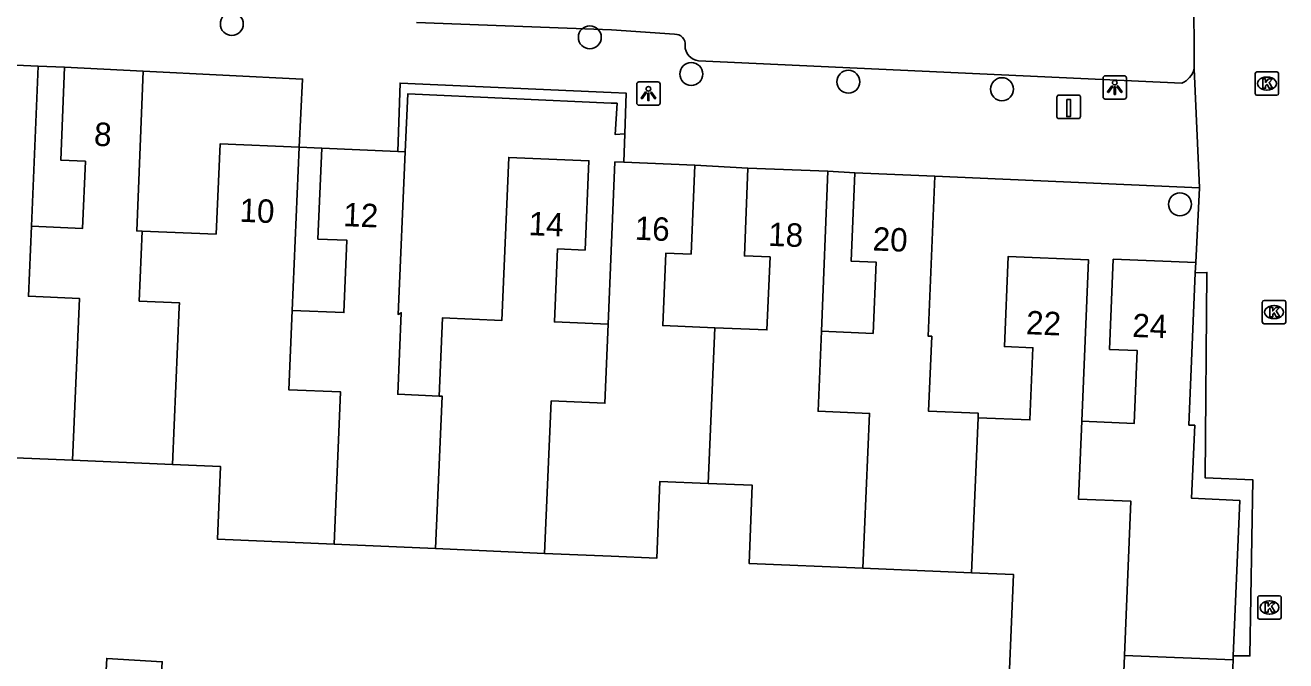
# Model space of a CAD drawing. Extents: x 162990 to 165007, y 383433 to 384336.
# Drawn here: x 164475 to 164528.8, y 383704.4 to 383731.5 of the extents above; entities that cross this region are included whole.
import ezdxf

# ---------------------------------------------------------------- set-up
doc = ezdxf.new("R2010")
doc.units = 0
for name, color, linetype in [('IMGEO_Boom', 7, 'Continuous'), ('IMGEO_Kolk', 7, 'Continuous'), ('IMGEO_Laadpaal', 7, 'Continuous'), ('IMGEO_Lichtpunt', 7, 'Continuous'), ('IMGEO_Muur', 7, 'Continuous'), ('IMGEO_Pand', 7, 'Continuous'), ('IMGEO_Pand_nummerreeks', 7, 'Continuous'), ('IMGEO_Voetpad_open', 7, 'Continuous')]:
    doc.layers.add(name, color=color, linetype=linetype)

msp = doc.modelspace()

# ---------------------------------------------------------------- linework, layer by layer
at = {"layer": 'IMGEO_Boom'}
for centre in [(164483.808, 383731.53), (164499.086, 383730.963), (164503.415, 383729.396), (164510.121, 383729.065), (164516.674, 383728.747), (164524.27, 383723.835)]:
    msp.add_circle(centre, 0.489, dxfattribs=at)
at = {"layer": 'IMGEO_Kolk'}
for p, q in [((164527.481, 383728.562), (164527.481, 383729.414)), ((164527.556, 383729.488), (164528.408, 383729.488)), ((164527.969, 383729.268), (164527.994, 383729.268)), ((164528.482, 383729.414), (164528.482, 383728.562)), ((164527.992, 383728.708), (164527.967, 383728.708)), ((164528.408, 383728.488), (164527.556, 383728.488)), ((164527.785, 383718.81), (164527.785, 383719.662)), ((164527.86, 383719.736), (164528.712, 383719.736)), ((164528.273, 383719.516), (164528.298, 383719.516)), ((164528.786, 383719.662), (164528.786, 383718.81)), ((164528.296, 383718.956), (164528.271, 383718.956)), ((164528.712, 383718.736), (164527.86, 383718.736)), ((164527.666, 383707.13), (164528.518, 383707.13)), ((164527.591, 383706.204), (164527.591, 383707.056)), ((164528.079, 383706.91), (164528.104, 383706.91)), ((164528.592, 383707.056), (164528.592, 383706.204)), ((164528.518, 383706.13), (164527.666, 383706.13)), ((164528.102, 383706.35), (164528.077, 383706.35))]:
    msp.add_line(p, q, dxfattribs=at)
for points in [[(164527.481, 383728.562), (164527.481, 383729.414)], [(164527.556, 383729.488), (164528.408, 383729.488)], [(164527.802, 383729.188), (164527.925, 383729.188), (164527.925, 383729.037), (164528.055, 383729.188), (164528.219, 383729.188), (164528.073, 383729.037), (164528.226, 383728.788), (164528.074, 383728.788), (164527.989, 383728.952), (164527.925, 383728.885), (164527.925, 383728.788), (164527.802, 383728.788), (164527.802, 383729.188)], [(164528.482, 383729.414), (164528.482, 383728.562)], [(164528.408, 383728.488), (164527.556, 383728.488)], [(164527.785, 383718.81), (164527.785, 383719.662)], [(164527.86, 383719.736), (164528.712, 383719.736)], [(164528.786, 383719.662), (164528.786, 383718.81)], [(164528.106, 383719.436), (164528.229, 383719.436), (164528.229, 383719.285), (164528.359, 383719.436), (164528.523, 383719.436), (164528.377, 383719.285), (164528.53, 383719.036), (164528.378, 383719.036), (164528.293, 383719.2), (164528.229, 383719.133), (164528.229, 383719.036), (164528.106, 383719.036), (164528.106, 383719.436)], [(164528.712, 383718.736), (164527.86, 383718.736)], [(164527.666, 383707.13), (164528.518, 383707.13)], [(164527.591, 383706.204), (164527.591, 383707.056)], [(164527.912, 383706.83), (164528.035, 383706.83), (164528.035, 383706.679), (164528.165, 383706.83), (164528.329, 383706.83), (164528.183, 383706.679), (164528.336, 383706.43), (164528.184, 383706.43), (164528.099, 383706.594), (164528.035, 383706.527), (164528.035, 383706.43), (164527.912, 383706.43), (164527.912, 383706.83)], [(164528.592, 383707.056), (164528.592, 383706.204)], [(164528.518, 383706.13), (164527.666, 383706.13)]]:
    msp.add_lwpolyline(points, dxfattribs=at)
for centre, start, end in [((164527.558, 383729.412), 91.552, 178.448), ((164527.558, 383729.412), 91.552, 178.448), ((164528.406, 383729.412), 1.552, 88.448), ((164528.406, 383729.412), 1.552, 88.448), ((164527.558, 383728.564), 181.552, 268.448), ((164527.558, 383728.564), 181.552, 268.448), ((164528.406, 383728.564), 271.552, 358.448), ((164528.406, 383728.564), 271.552, 358.448), ((164527.862, 383719.66), 91.552, 178.448), ((164527.862, 383719.66), 91.552, 178.448), ((164528.71, 383719.66), 1.552, 88.448), ((164528.71, 383719.66), 1.552, 88.448), ((164527.862, 383718.812), 181.552, 268.448), ((164527.862, 383718.812), 181.552, 268.448), ((164528.71, 383718.812), 271.552, 358.448), ((164528.71, 383718.812), 271.552, 358.448), ((164527.668, 383707.054), 91.552, 178.448), ((164527.668, 383707.054), 91.552, 178.448), ((164528.516, 383707.054), 1.552, 88.448), ((164528.516, 383707.054), 1.552, 88.448), ((164527.668, 383706.206), 181.552, 268.448), ((164527.668, 383706.206), 181.552, 268.448), ((164528.516, 383706.206), 271.552, 358.448), ((164528.516, 383706.206), 271.552, 358.448)]:
    msp.add_arc(centre, 0.0765, start, end, dxfattribs=at)
for centre, major_axis, ratio, start_param, end_param in [((164527.968, 383728.988), (-0.387, 0.002), 0.722429, 4.712389, 7.853982), ((164527.993, 383728.988), (-0.39, 0.002), 0.717154, 1.570796, 4.712389), ((164528.272, 383719.236), (-0.387, 0.002), 0.722429, 4.712389, 7.853982), ((164528.297, 383719.236), (-0.39, 0.002), 0.717154, 1.570796, 4.712389), ((164528.078, 383706.63), (-0.387, 0.002), 0.722429, 4.712389, 7.853982), ((164528.103, 383706.63), (-0.39, 0.002), 0.717154, 1.570796, 4.712389)]:
    msp.add_ellipse(centre, major_axis=major_axis, ratio=ratio, start_param=start_param, end_param=end_param, dxfattribs=at)
at = {"layer": 'IMGEO_Laadpaal'}
for p, q in [((164519.021, 383728.412), (164519.021, 383727.571)), ((164519.021, 383728.412), (164519.021, 383727.571)), ((164519.937, 383728.496), (164519.096, 383728.496)), ((164519.937, 383728.496), (164519.096, 383728.496)), ((164520.021, 383727.58), (164520.021, 383728.421)), ((164520.021, 383727.58), (164520.021, 383728.421)), ((164519.105, 383727.496), (164519.946, 383727.496)), ((164519.105, 383727.496), (164519.946, 383727.496))]:
    msp.add_line(p, q, dxfattribs=at)
msp.add_lwpolyline([(164519.436, 383728.309), (164519.596, 383728.309), (164519.596, 383727.576), (164519.436, 383727.576), (164519.436, 383728.309)], dxfattribs=at)
for centre, start, end in [((164519.099, 383728.418), 92.4484, 184.2845), ((164519.099, 383728.418), 92.4484, 184.2845), ((164519.943, 383728.418), 2.4484, 94.2845), ((164519.943, 383728.418), 2.4484, 94.2845), ((164519.099, 383727.574), 182.4484, 274.2845), ((164519.099, 383727.574), 182.4484, 274.2845), ((164519.943, 383727.574), 272.4484, 4.2845), ((164519.943, 383727.574), 272.4484, 4.2845)]:
    msp.add_arc(centre, 0.0779, start, end, dxfattribs=at)
at = {"layer": 'IMGEO_Lichtpunt'}
for p, q in [((164520.99, 383729.229), (164520.99, 383728.422)), ((164520.99, 383729.229), (164520.99, 383728.422)), ((164521.892, 383729.324), (164521.084, 383729.324)), ((164521.892, 383729.324), (164521.084, 383729.324)), ((164521.986, 383728.422), (164521.986, 383729.229)), ((164521.986, 383728.422), (164521.986, 383729.229)), ((164501.088, 383728.965), (164501.088, 383728.158)), ((164501.088, 383728.965), (164501.088, 383728.158)), ((164501.99, 383729.06), (164501.182, 383729.06)), ((164501.99, 383729.06), (164501.182, 383729.06)), ((164502.084, 383728.158), (164502.084, 383728.965)), ((164502.084, 383728.158), (164502.084, 383728.965)), ((164521.084, 383728.328), (164521.892, 383728.328)), ((164521.084, 383728.328), (164521.892, 383728.328)), ((164501.182, 383728.064), (164501.99, 383728.064)), ((164501.182, 383728.064), (164501.99, 383728.064))]:
    msp.add_line(p, q, dxfattribs=at)
for points in [[(164521.364, 383728.893), (164521.403, 383728.865), (164521.215, 383728.603), (164521.177, 383728.63), (164521.364, 383728.893)], [(164521.466, 383728.845), (164521.513, 383728.845), (164521.513, 383728.523), (164521.466, 383728.523), (164521.466, 383728.845)], [(164521.576, 383728.865), (164521.614, 383728.892), (164521.801, 383728.63), (164521.762, 383728.602), (164521.576, 383728.865)], [(164501.462, 383728.629), (164501.501, 383728.601), (164501.313, 383728.339), (164501.275, 383728.366), (164501.462, 383728.629)], [(164501.564, 383728.581), (164501.611, 383728.581), (164501.611, 383728.259), (164501.564, 383728.259), (164501.564, 383728.581)], [(164501.674, 383728.601), (164501.712, 383728.628), (164501.899, 383728.366), (164501.86, 383728.338), (164501.674, 383728.601)]]:
    msp.add_lwpolyline(points, dxfattribs=at)
for centre in [(164501.587, 383728.763), (164521.489, 383729.027)]:
    msp.add_circle(centre, 0.0994, dxfattribs=at)
for centre, start, end in [((164521.084, 383729.229), 90, 180), ((164521.084, 383729.229), 90, 180), ((164521.892, 383729.229), 0, 90), ((164521.892, 383729.229), 0, 90), ((164501.182, 383728.965), 90, 180), ((164501.182, 383728.965), 90, 180), ((164501.99, 383728.965), 0, 90), ((164501.99, 383728.965), 0, 90), ((164501.182, 383728.158), 180, 270), ((164501.182, 383728.158), 180, 270), ((164501.99, 383728.158), 270, 0), ((164501.99, 383728.158), 270, 360), ((164521.084, 383728.422), 180, 270), ((164521.084, 383728.422), 180, 270), ((164521.892, 383728.422), 270, 0), ((164521.892, 383728.422), 270, 360)]:
    msp.add_arc(centre, 0.0946, start, end, dxfattribs=at)
at = {"layer": 'IMGEO_Muur'}
for points in [[(164490.897, 383726.089), (164490.989, 383729.012), (164500, 383728.608), (164500.636, 383728.579), (164500.58, 383726.84)], [(164500.58, 383726.84), (164500.17, 383726.813), (164500.248, 383728.145), (164500, 383728.156), (164491.313, 383728.547), (164491.204, 383726.076)]]:
    msp.add_lwpolyline(points, dxfattribs=at)
at = {"layer": 'IMGEO_Pand'}
for points in [[(164472.108, 383729.884), (164475.549, 383729.736)], [(164475.255, 383722.898), (164475.549, 383729.736)], [(164476.67, 383729.689), (164476.512, 383725.719), (164477.561, 383725.673), (164477.437, 383722.804), (164475.255, 383722.898)], [(164476.67, 383729.689), (164480.028, 383729.516)], [(164480.028, 383729.516), (164479.752, 383722.703), (164479.986, 383722.693)], [(164479.986, 383722.693), (164483.14, 383722.564), (164483.305, 383726.413), (164486.685, 383726.267)], [(164486.385, 383719.308), (164486.685, 383726.267)], [(164487.652, 383726.229), (164487.485, 383722.354), (164488.722, 383722.301), (164488.589, 383719.213), (164486.385, 383719.308)], [(164487.652, 383726.229), (164490.897, 383726.089)], [(164491.204, 383726.076), (164490.904, 383719.138), (164491.042, 383719.21), (164490.892, 383715.726), (164492.651, 383715.65)], [(164491.204, 383726.076), (164490.897, 383726.089)], [(164492.651, 383715.65), (164492.794, 383718.984), (164495.325, 383718.875), (164495.625, 383725.84), (164499.05, 383725.692), (164498.886, 383721.882), (164497.713, 383721.933), (164497.578, 383718.816), (164499.869, 383718.718)], [(164500.534, 383725.629), (164500.159, 383725.645), (164500, 383721.847), (164499.869, 383718.718)], [(164500.534, 383725.629), (164503.563, 383725.502)], [(164504.422, 383718.565), (164502.2, 383718.658), (164502.33, 383721.757), (164503.404, 383721.712), (164503.563, 383725.502)], [(164505.836, 383725.377), (164505.681, 383721.634), (164506.776, 383721.589), (164506.646, 383718.472), (164504.422, 383718.565)], [(164505.836, 383725.377), (164509.238, 383725.253)], [(164508.966, 383718.42), (164509.238, 383725.253)], [(164510.392, 383725.181), (164510.235, 383721.415), (164511.3, 383721.371), (164511.172, 383718.327), (164508.966, 383718.42)], [(164513.812, 383725.037), (164510.392, 383725.181)], [(164513.812, 383725.037), (164513.526, 383718.207), (164513.68, 383718.201), (164513.546, 383715.005), (164515.66, 383714.916), (164515.652, 383714.727)], [(164475.255, 383722.898), (164475.126, 383719.912), (164477.305, 383719.818), (164477.004, 383712.912)], [(164481.273, 383712.728), (164481.562, 383719.451), (164481.57, 383719.632), (164479.857, 383719.706), (164479.986, 383722.693)], [(164515.652, 383714.727), (164517.867, 383714.635), (164517.996, 383717.71), (164516.779, 383717.761), (164516.94, 383721.609), (164520.366, 383721.466), (164520.077, 383714.574)], [(164520.077, 383714.574), (164522.316, 383714.48), (164522.447, 383717.594), (164521.264, 383717.643), (164521.425, 383721.493), (164524.941, 383721.346)], [(164524.923, 383720.907), (164524.941, 383721.346)], [(164524.923, 383720.907), (164524.65, 383714.415), (164524.899, 383714.405), (164524.768, 383711.287), (164526.824, 383711.201), (164526.546, 383704.566)], [(164488.174, 383709.327), (164488.447, 383715.828), (164486.239, 383715.923), (164486.385, 383719.308)], [(164499.869, 383718.718), (164499.729, 383715.348), (164497.439, 383715.444), (164497.153, 383708.938)], [(164504.422, 383718.565), (164504.138, 383711.921)], [(164508.966, 383718.42), (164508.828, 383715.003), (164511.024, 383714.914), (164510.742, 383708.305)], [(164477.004, 383712.912), (164472.132, 383713.122), (164472.268, 383716.287), (164470.28, 383716.372)], [(164492.651, 383715.65), (164492.787, 383715.644), (164492.504, 383709.14)], [(164515.374, 383708.111), (164515.652, 383714.727)], [(164521.902, 383704.586), (164522.177, 383711.164), (164519.935, 383711.258), (164520.077, 383714.574)], [(164481.273, 383712.728), (164477.004, 383712.912)], [(164488.174, 383709.327), (164483.199, 383709.543), (164483.332, 383712.639), (164481.273, 383712.728)], [(164504.138, 383711.921), (164502.076, 383712.007), (164501.939, 383708.731), (164500, 383708.812), (164497.153, 383708.938)], [(164510.742, 383708.305), (164505.881, 383708.509), (164506.021, 383711.842), (164504.138, 383711.921)], [(164492.504, 383709.14), (164488.174, 383709.327)], [(164497.153, 383708.938), (164492.504, 383709.14)], [(164510.742, 383708.305), (164515.374, 383708.111)], [(164515.374, 383708.111), (164517.171, 383708.036), (164516.903, 383701.633), (164521.77, 383701.429), (164521.902, 383704.586)], [(164478.326, 383701.919), (164478.474, 383704.453), (164480.839, 383704.315), (164480.693, 383701.817)], [(164526.539, 383704.392), (164521.902, 383704.586)], [(164526.539, 383704.392), (164526.546, 383704.566)]]:
    msp.add_lwpolyline(points, dxfattribs=at)
at = {"layer": 'IMGEO_Voetpad_open'}
for points in [[(164524.864, 383733.051), (164524.875, 383729.617)], [(164502.706, 383731.09), (164500.017, 383731.276), (164491.689, 383731.597)], [(164475.549, 383729.736), (164476.67, 383729.689)], [(164524.344, 383729.008), (164503.73, 383729.956)], [(164480.028, 383729.516), (164486.826, 383729.181), (164486.685, 383726.267)], [(164525.106, 383724.541), (164524.875, 383729.617)], [(164500.58, 383726.84), (164500.534, 383725.629)], [(164486.685, 383726.267), (164487.652, 383726.229)], [(164503.563, 383725.502), (164505.836, 383725.377)], [(164509.238, 383725.253), (164510.392, 383725.181)], [(164525.106, 383724.541), (164513.812, 383725.037)], [(164524.941, 383721.346), (164525.106, 383724.541)], [(164526.546, 383704.566), (164527.258, 383704.564), (164527.384, 383712.07), (164525.344, 383712.162), (164525.422, 383720.93), (164524.923, 383720.907)], [(164526.497, 383703.366), (164526.539, 383704.392)]]:
    msp.add_lwpolyline(points, dxfattribs=at)
for centre, radius, start, end in [((164502.739, 383730.678), 0.414, 351.1595, 94.5983), ((164503.822, 383730.624), 0.674, 180.853, 262.1324), ((164524.002, 383729.842), 0.902, 292.2984, 345.5299)]:
    msp.add_arc(centre, radius, start, end, dxfattribs=at)

# ---------------------------------------------------------------- texts
at = {"layer": 'IMGEO_Pand_nummerreeks'}
for s, rotation, p in [('8', 357.0508, (164477.91, 383726.341)), ('10', 357.5248, (164484.122, 383723.094)), ('12', 357.5335, (164488.549, 383722.907)), ('14', 357.5257, (164496.461, 383722.522)), ('16', 357.5945, (164500.989, 383722.327)), ('18', 357.9125, (164506.686, 383722.064)), ('20', 357.5878, (164511.141, 383721.868)), ('22', 357.6108, (164517.688, 383718.295)), ('24', 357.605, (164522.221, 383718.177))]:
    msp.add_text(s, height=1, rotation=rotation, dxfattribs=at).set_placement(p)

doc.saveas('drawing.dxf')
